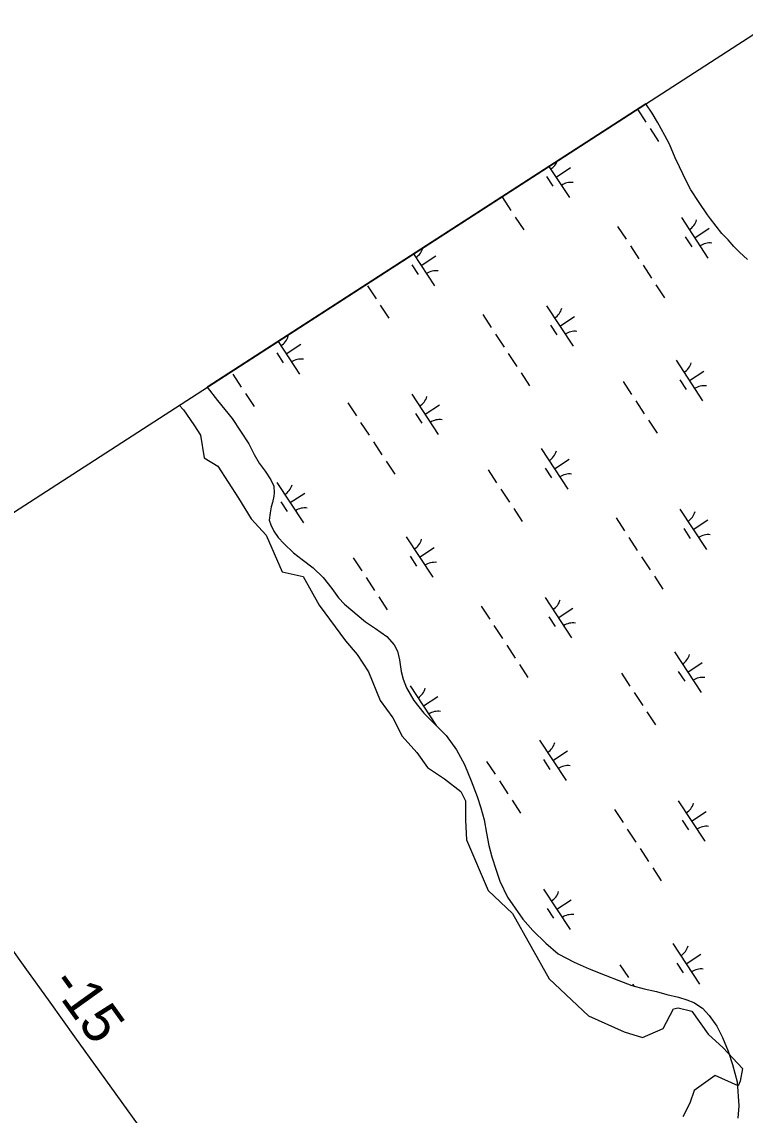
# Model space of a CAD drawing. Extents: x 3945642 to 3966284, y 206476 to 228921.
# Drawn here: x 3952255 to 3953001, y 223146 to 224274 of the extents above; entities that cross this region are included whole.
import ezdxf

# ---------------------------------------------------------------- set-up
doc = ezdxf.new("R2010")
doc.units = 0
for name, color, linetype in [('V-GRID-FRAM', 7, 'Continuous'), ('V-RIVR-EDGE', 7, 'Continuous'), ('V-TOPO-MINR', 7, 'Continuous'), ('V-TOPO-MINR-IDEN', 7, 'Continuous'), ('V-TOPO-SHOR', 7, 'Continuous'), ('V-WETL-SWMP', 7, 'Continuous')]:
    doc.layers.add(name, color=color, linetype=linetype)

msp = doc.modelspace()

# ---------------------------------------------------------------- linework, layer by layer
at = {"layer": 'V-GRID-FRAM'}
msp.add_lwpolyline([(3956475, 226502.1), (3964764.2, 213849), (3957669.1, 209282.6), (3949512, 222000.5), (3956475, 226502.1)], dxfattribs=at)
at = {"layer": 'V-RIVR-EDGE'}
msp.add_lwpolyline([(3952417.2, 223878.7), (3952421.4, 223874), (3952432.1, 223858.6), (3952439.2, 223847.9), (3952442.8, 223824.2), (3952457, 223815.9), (3952478.4, 223782.6), (3952491.4, 223761.3), (3952506.9, 223744.6), (3952523.5, 223706.6), (3952544.9, 223701.9), (3952561.5, 223672.2), (3952588.8, 223635.4), (3952600.7, 223621.2), (3952612.5, 223603.4), (3952624.4, 223573.7), (3952637.5, 223555.9), (3952647, 223536.9), (3952662.4, 223520.3), (3952673.1, 223504.8), (3952690.9, 223493), (3952707.5, 223479.9), (3952712.3, 223470.4), (3952712.3, 223450.2), (3952713.4, 223430), (3952736, 223377.8), (3952760.9, 223354), (3952798.9, 223286.4), (3952839.3, 223248.4), (3952876.1, 223231.8), (3952895.1, 223225.8), (3952916.5, 223235.3), (3952927.1, 223255.5), (3952931.9, 223256.7), (3952946.1, 223253.1), (3952962.8, 223229.4), (3952978.2, 223215.1), (3952998.4, 223193.8), (3952996, 223180.7), (3952993.6, 223176), (3952969.9, 223186.6), (3952948.5, 223171.2), (3952943.8, 223158.2), (3952936.6, 223143.9)], dxfattribs=at)
at = {"layer": 'V-TOPO-MINR'}
msp.add_lwpolyline([(3952398.1, 223103.5), (3952335.3, 223190.9), (3952309.6, 223226.6), (3952283.9, 223262.4), (3952258.3, 223298.2), (3952232.8, 223334)], dxfattribs=at)
at = {"layer": 'V-TOPO-SHOR'}
msp.add_lwpolyline([(3953003.5, 224029), (3952995.2, 224036.8), (3952989.3, 224042.7), (3952983.3, 224049.3), (3952977, 224055.8), (3952965.1, 224071.2), (3952962.1, 224075.2), (3952953.5, 224087.9), (3952945.1, 224101.1), (3952940.2, 224110.2), (3952933.2, 224124.7), (3952928.8, 224134.2), (3952922.8, 224148.3), (3952918.2, 224157.2), (3952910.5, 224171), (3952904.9, 224180.1), (3952898.4, 224189.8)], dxfattribs=at)
at = {"layer": 'V-WETL-SWMP'}
for p, q in [((3952898.4, 224189.8), (3952445.9, 223897.3)), ((3952889.8, 224184.2), (3952898.5, 224170.9)), ((3952904.9, 224180.1), (3952898.4, 224189.8)), ((3952910.5, 224171), (3952904.9, 224180.1)), ((3952918.2, 224157.2), (3952910.5, 224171)), ((3952902.9, 224164.2), (3952911.7, 224150.8)), ((3952922.8, 224148.3), (3952918.2, 224157.2)), ((3952928.8, 224134.2), (3952922.8, 224148.3)), ((3952798.6, 224125.3), (3952819.6, 224093.2)), ((3952805.9, 224114.1), (3952820.9, 224124)), ((3952933.2, 224124.7), (3952928.8, 224134.2)), ((3952940.2, 224110.2), (3952933.2, 224124.7)), ((3952796.1, 224114.9), (3952802.7, 224104.9)), ((3952945.1, 224101.1), (3952940.2, 224110.2)), ((3952953.5, 224087.9), (3952945.1, 224101.1)), ((3952750.6, 224093.1), (3952759.4, 224079.7)), ((3952962.1, 224075.2), (3952953.5, 224087.9)), ((3952763.8, 224073), (3952772.5, 224059.6)), ((3952935.2, 224072.5), (3952962.6, 224030.6)), ((3952965.1, 224071.2), (3952962.1, 224075.2)), ((3952977, 224055.8), (3952965.1, 224071.2)), ((3952869.4, 224063.3), (3952878.2, 224050)), ((3952948.9, 224051.6), (3952964, 224061.4)), ((3952983.3, 224049.3), (3952977, 224055.8)), ((3952939.2, 224052.4), (3952945.8, 224042.3)), ((3952989.3, 224042.7), (3952983.3, 224049.3)), ((3952658.9, 224034.9), (3952680.4, 224002)), ((3952666.7, 224023), (3952681.8, 224032.8)), ((3952882.6, 224043.3), (3952891.4, 224029.9)), ((3952995.2, 224036.8), (3952989.3, 224042.7)), ((3953003.5, 224029), (3952995.2, 224036.8)), ((3952657, 224023.7), (3952663.6, 224013.7)), ((3952895.7, 224023.2), (3952904.5, 224009.8)), ((3952611.5, 224002), (3952620.3, 223988.6)), ((3952908.9, 224003.1), (3952917.7, 223989.7)), ((3952624.6, 223981.9), (3952633.4, 223968.5)), ((3952796.1, 223981.3), (3952823.5, 223939.5)), ((3952730.3, 223972.2), (3952739.1, 223958.8)), ((3952809.8, 223960.4), (3952824.9, 223970.3)), ((3952800.1, 223961.2), (3952806.6, 223951.2)), ((3952519.2, 223944.6), (3952541.3, 223910.9)), ((3952743.5, 223952.1), (3952752.2, 223938.7)), ((3952517.8, 223932.6), (3952524.4, 223922.6)), ((3952527.6, 223931.8), (3952542.6, 223941.7)), ((3952756.6, 223932), (3952765.4, 223918.7)), ((3952929.7, 223925.1), (3952957.1, 223883.3)), ((3952472.3, 223910.8), (3952481.1, 223897.4)), ((3952769.8, 223912), (3952778.5, 223898.6)), ((3952943.4, 223904.2), (3952958.4, 223914)), ((3952445.9, 223897.3), (3952456.7, 223883.4)), ((3952875, 223903.3), (3952883.8, 223889.9)), ((3952933.6, 223905), (3952940.2, 223894.9)), ((3952485.5, 223890.7), (3952494.3, 223877.3)), ((3952657, 223890.2), (3952684.4, 223848.3)), ((3952456.7, 223883.4), (3952471.6, 223864.9)), ((3952591.2, 223881), (3952599.9, 223867.7)), ((3952670.7, 223869.3), (3952685.7, 223879.1)), ((3952888.1, 223883.2), (3952896.9, 223869.8)), ((3952471.6, 223864.9), (3952488.9, 223838.8)), ((3952660.9, 223870.1), (3952667.5, 223860)), ((3952604.3, 223861), (3952613.1, 223847.6)), ((3952901.3, 223863.1), (3952910.1, 223849.7)), ((3952617.5, 223840.9), (3952626.2, 223827.5)), ((3952488.9, 223838.8), (3952494.5, 223827.8)), ((3952790.5, 223833.9), (3952817.9, 223792.1)), ((3952494.5, 223827.8), (3952499.7, 223818.8)), ((3952499.7, 223818.8), (3952505.8, 223810.5)), ((3952630.6, 223820.8), (3952639.4, 223807.4)), ((3952804.2, 223813), (3952819.3, 223822.9)), ((3952505.8, 223810.5), (3952511.8, 223801.8)), ((3952735.9, 223812.1), (3952744.6, 223798.7)), ((3952794.5, 223813.8), (3952801.1, 223803.8)), ((3952511.8, 223801.8), (3952514.8, 223795.1)), ((3952517.8, 223799), (3952545.2, 223757.2)), ((3952514.8, 223784.8), (3952513.2, 223778.1)), ((3952514.8, 223795.1), (3952515.2, 223788.1)), ((3952515.2, 223788.1), (3952514.8, 223784.8)), ((3952531.5, 223778.1), (3952546.6, 223788)), ((3952749, 223792), (3952757.8, 223778.6)), ((3952512, 223773.7), (3952510.8, 223767.7)), ((3952513.2, 223778.1), (3952512, 223773.7)), ((3952521.8, 223778.9), (3952528.4, 223768.9)), ((3952510.8, 223767.7), (3952510, 223759.9)), ((3952762.2, 223772), (3952770.9, 223758.6)), ((3952867.8, 223762.3), (3952876.6, 223748.9)), ((3952933.6, 223771.4), (3952961, 223729.6)), ((3952510, 223759.9), (3952511.6, 223755.1)), ((3952511.6, 223755.1), (3952514.7, 223748.6)), ((3952937.6, 223751.3), (3952944.2, 223741.2)), ((3952947.3, 223750.5), (3952962.4, 223760.4)), ((3952514.7, 223748.6), (3952519.2, 223742.1)), ((3952519.2, 223742.1), (3952525.1, 223735.8)), ((3952651.4, 223742.8), (3952678.8, 223701)), ((3952881, 223742.2), (3952889.7, 223728.8)), ((3952525.1, 223735.8), (3952535.1, 223726.4)), ((3952665.1, 223721.9), (3952680.2, 223731.7)), ((3952535.1, 223726.4), (3952543.9, 223719.4)), ((3952543.9, 223719.4), (3952555.3, 223710.9)), ((3952596.7, 223721), (3952605.5, 223707.6)), ((3952655.4, 223722.7), (3952661.9, 223712.6)), ((3952894.1, 223722.1), (3952902.9, 223708.7)), ((3952555.3, 223710.9), (3952565.5, 223700.7)), ((3952565.5, 223700.7), (3952574.5, 223689.4)), ((3952609.9, 223700.9), (3952618.6, 223687.5)), ((3952907.3, 223702.1), (3952916.1, 223688.7)), ((3952574.5, 223689.4), (3952581.4, 223680)), ((3952581.4, 223680), (3952587.6, 223673.2)), ((3952587.6, 223673.2), (3952609.2, 223655.1)), ((3952623, 223680.8), (3952631.8, 223667.4)), ((3952794.5, 223680.3), (3952821.9, 223638.4)), ((3952728.7, 223671.1), (3952737.5, 223657.7)), ((3952808.2, 223659.3), (3952823.2, 223669.2)), ((3952609.2, 223655.1), (3952619.6, 223648.3)), ((3952741.8, 223651.1), (3952750.6, 223637.7)), ((3952798.4, 223660.1), (3952805, 223650.1)), ((3952619.6, 223648.3), (3952631.2, 223639.9)), ((3952631.2, 223639.9), (3952639, 223631.3)), ((3952639, 223631.3), (3952642.3, 223624.6)), ((3952755, 223631), (3952763.8, 223617.6)), ((3952642.3, 223624.6), (3952644.4, 223615.9)), ((3952644.4, 223615.9), (3952646.2, 223603.7)), ((3952928.1, 223624), (3952955.5, 223582.2)), ((3952768.1, 223610.9), (3952776.9, 223597.5)), ((3952932, 223603.9), (3952938.6, 223593.9)), ((3952941.8, 223603.1), (3952956.8, 223613)), ((3952646.2, 223603.7), (3952648.1, 223596)), ((3952648.1, 223596), (3952651.6, 223586.8)), ((3952873.4, 223602.2), (3952882.1, 223588.8)), ((3952651.6, 223586.8), (3952659.2, 223573.7)), ((3952655.3, 223589.1), (3952682.2, 223548.1)), ((3952886.5, 223582.1), (3952895.3, 223568.7)), ((3952659.2, 223573.7), (3952669.6, 223560.9)), ((3952669, 223568.2), (3952684.1, 223578.1)), ((3952669.6, 223560.9), (3952680.2, 223550.2)), ((3952899.7, 223562), (3952908.4, 223548.7)), ((3952680.2, 223550.2), (3952692.4, 223537.7)), ((3952692.4, 223537.7), (3952703.3, 223522.8)), ((3952788.9, 223532.9), (3952816.3, 223491.1)), ((3952703.3, 223522.8), (3952711.5, 223507.6)), ((3952802.6, 223512), (3952817.7, 223521.8)), ((3952711.5, 223507.6), (3952718.4, 223491)), ((3952734.2, 223511), (3952743, 223497.7)), ((3952792.9, 223512.8), (3952799.5, 223502.7)), ((3952718.4, 223491), (3952724.4, 223474.9)), ((3952747.4, 223491), (3952756.2, 223477.6)), ((3952724.4, 223474.9), (3952728.2, 223463.2)), ((3952760.5, 223470.9), (3952769.3, 223457.5)), ((3952932, 223470.3), (3952959.4, 223428.5)), ((3952728.2, 223463.2), (3952731.7, 223450.6)), ((3952866.2, 223461.2), (3952875, 223447.8)), ((3952945.7, 223449.4), (3952960.8, 223459.3)), ((3952731.7, 223450.6), (3952734.2, 223437)), ((3952936, 223450.2), (3952942.5, 223440.2)), ((3952734.2, 223437), (3952736.7, 223424.1)), ((3952879.4, 223441.1), (3952888.1, 223427.7)), ((3952736.7, 223424.1), (3952739.7, 223412.5)), ((3952739.7, 223412.5), (3952744.1, 223398.8)), ((3952892.5, 223421.1), (3952901.3, 223407.7)), ((3952905.7, 223401), (3952914.4, 223387.6)), ((3952744.1, 223398.8), (3952747.9, 223387.3)), ((3952747.9, 223387.3), (3952755.9, 223370.7)), ((3952792.9, 223379.2), (3952820.3, 223337.4)), ((3952755.9, 223370.7), (3952771.5, 223348)), ((3952806.6, 223358.3), (3952821.6, 223368.1)), ((3952796.8, 223359.1), (3952803.4, 223349)), ((3952771.5, 223348), (3952781.8, 223336.3)), ((3952781.8, 223336.3), (3952795.3, 223323.3)), ((3952795.3, 223323.3), (3952808.1, 223312.4)), ((3952926.4, 223323), (3952953.8, 223281.1)), ((3952808.1, 223312.4), (3952824.6, 223303.7)), ((3952940.1, 223302), (3952955.2, 223311.9)), ((3952824.6, 223303.7), (3952840.1, 223296.8)), ((3952871.8, 223301.1), (3952880.5, 223287.7)), ((3952930.4, 223302.8), (3952937, 223292.8)), ((3952840.1, 223296.8), (3952856.6, 223290.4)), ((3952856.6, 223290.4), (3952870.7, 223284.6)), ((3952870.7, 223284.6), (3952884, 223279.7)), ((3952884, 223279.7), (3952896.9, 223276)), ((3952884.9, 223281), (3952886.2, 223279.1)), ((3952896.9, 223276), (3952909.4, 223273.3)), ((3952909.4, 223273.3), (3952920.1, 223270.3)), ((3952920.1, 223270.3), (3952932.1, 223267.6)), ((3952932.1, 223267.6), (3952940.9, 223264.9)), ((3952940.9, 223264.9), (3952947.9, 223262.2)), ((3952947.9, 223262.2), (3952956.9, 223256.3)), ((3952956.9, 223256.3), (3952964, 223248.8)), ((3952964, 223248.8), (3952971.6, 223237.6)), ((3952971.6, 223237.6), (3952977.7, 223226)), ((3952977.7, 223226), (3952983.4, 223211.8)), ((3952983.4, 223211.8), (3952987.8, 223197.9)), ((3952987.8, 223197.9), (3952992.9, 223180.3)), ((3952992.9, 223180.3), (3952994.4, 223155.5)), ((3952994.4, 223155.5), (3952993.3, 223142.7))]:
    msp.add_line(p, q, dxfattribs=at)
for centre, start, end in [((3952790.9, 224137.3), 302.4575, 338.7248), ((3952821.2, 224091.1), 82.4574, 124.0011), ((3952934, 224074.8), 302.4575, 344.0011), ((3952964.3, 224028.6), 82.4574, 124.0011), ((3952651.8, 224046.2), 302.4575, 343.9821), ((3952682.1, 224000), 82.4574, 124.0011), ((3952794.9, 223983.6), 302.4575, 344.0011), ((3952825.1, 223937.4), 82.4574, 124.0011), ((3952512.7, 223955), 302.4575, 344.0011), ((3952542.9, 223908.8), 82.4574, 124.0011), ((3952928.4, 223927.4), 302.4575, 344.0011), ((3952958.7, 223881.2), 82.4574, 124.0011), ((3952655.7, 223892.5), 302.4575, 344.0011), ((3952686, 223846.3), 82.4574, 124.0011), ((3952789.3, 223836.3), 302.4575, 344.0011), ((3952819.6, 223790.1), 82.4574, 124.0011), ((3952516.6, 223801.3), 302.4575, 344.0011), ((3952546.9, 223755.1), 82.4574, 124.0011), ((3952932.4, 223773.7), 302.4575, 344.0011), ((3952650.2, 223745.1), 302.4575, 344.0011), ((3952962.7, 223727.5), 82.4574, 124.0011), ((3952680.4, 223698.9), 82.4574, 124.0011), ((3952793.2, 223682.6), 302.4575, 344.0011), ((3952823.5, 223636.4), 82.4574, 124.0011), ((3952926.8, 223626.3), 302.4575, 344.0011), ((3952957.1, 223580.1), 82.4574, 124.0011), ((3952654.1, 223591.4), 302.4575, 344.0011), ((3952684.4, 223545.2), 82.4574, 124.0011), ((3952787.7, 223535.2), 302.4575, 344.0011), ((3952818, 223489), 82.4574, 124.0011), ((3952930.8, 223472.7), 302.4575, 344.0011), ((3952961, 223426.4), 82.4574, 124.0011), ((3952791.6, 223381.5), 302.4575, 344.0011), ((3952821.9, 223335.3), 82.4574, 124.0011), ((3952925.2, 223325.3), 302.4575, 344.0011), ((3952955.5, 223279.1), 82.4574, 124.0011)]:
    msp.add_arc(centre, 17.6, start, end, dxfattribs=at)

# ---------------------------------------------------------------- texts
at = {"layer": 'V-TOPO-MINR-IDEN'}
msp.add_text('-15', height=41.5, rotation=305.6478, dxfattribs=at).set_placement((3952283.1, 223281.4))

doc.saveas('drawing.dxf')
